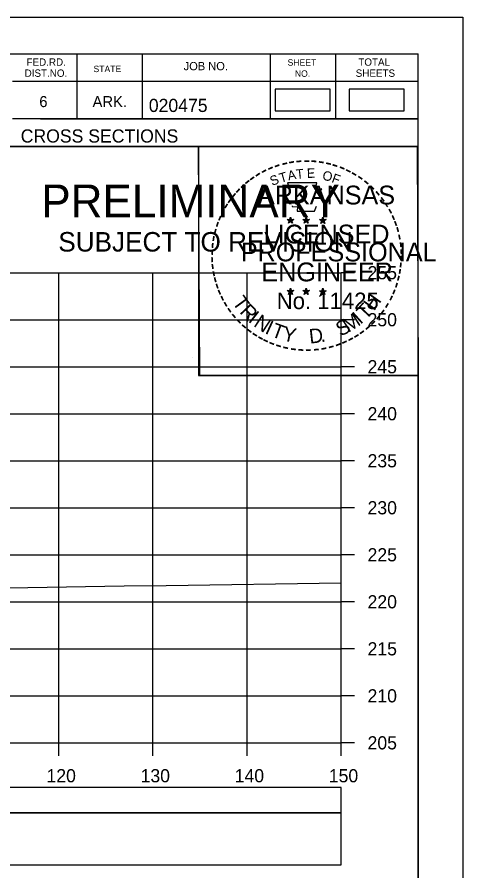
# Model space of a CAD drawing. Extents: x 1386544 to 1388153, y 379785 to 390999.
# Drawn here: x 1387475.2 to 1387522.6, y 389628.1 to 389718.9 of the extents above; entities that cross this region are included whole.
import ezdxf

# ---------------------------------------------------------------- set-up
doc = ezdxf.new("R2010")
doc.units = 0
for name, color, linetype in [('R_Axis', 7, 'Continuous'), ('R_Axis Annot', 7, 'Continuous'), ('R_Border', 7, 'Continuous'), ('R_Border PE', 7, 'Continuous'), ('R_Border Prem', 7, 'Continuous'), ('R_Exist Surface', 7, 'Continuous'), ('R_Grid', 7, 'Continuous'), ('R_No Plot', 7, 'Continuous'), ('S_SHOULDER', 7, 'Continuous')]:
    doc.layers.add(name, color=color, linetype=linetype)

msp = doc.modelspace()

# ---------------------------------------------------------------- linework, layer by layer
at = {"layer": 'R_Axis'}
for p, q in [((1387509.676, 389641.723), (1387509.676, 389691.723)), ((1387511.076, 389691.723), (1387509.676, 389691.723)), ((1387511.076, 389686.723), (1387509.676, 389686.723)), ((1387511.076, 389681.723), (1387509.676, 389681.723)), ((1387511.076, 389676.723), (1387509.676, 389676.723)), ((1387511.076, 389671.723), (1387509.676, 389671.723)), ((1387511.076, 389666.723), (1387509.676, 389666.723)), ((1387511.076, 389661.723), (1387509.676, 389661.723)), ((1387511.076, 389656.723), (1387509.676, 389656.723)), ((1387511.076, 389651.723), (1387509.676, 389651.723)), ((1387511.076, 389646.723), (1387509.676, 389646.723)), ((1387209.676, 389641.723), (1387509.676, 389641.723)), ((1387479.676, 389640.323), (1387479.676, 389641.723)), ((1387489.676, 389640.323), (1387489.676, 389641.723)), ((1387499.676, 389640.323), (1387499.676, 389641.723)), ((1387509.676, 389640.323), (1387509.676, 389641.723)), ((1387511.076, 389641.723), (1387509.676, 389641.723))]:
    msp.add_line(p, q, dxfattribs=at)
at = {"layer": 'R_Axis Annot'}
for points in [[(1387438.697, 389634.279), (1387509.676, 389634.279), (1387509.676, 389636.988), (1387438.697, 389636.988)], [(1387438.697, 389628.752), (1387509.676, 389628.752), (1387509.676, 389634.279), (1387438.697, 389634.279)]]:
    msp.add_lwpolyline(points, close=True, dxfattribs=at)
at = {"layer": 'R_Border'}
for p, q in [((1387201.676, 389715.017), (1387517.856, 389715.017)), ((1387481.596, 389715.017), (1387481.596, 389708.077)), ((1387488.536, 389715.017), (1387488.536, 389708.077)), ((1387502.116, 389715.017), (1387502.116, 389708.077)), ((1387509.056, 389715.017), (1387509.056, 389708.077)), ((1387517.856, 389509.557), (1387517.856, 389715.017)), ((1387517.856, 389712.077), (1387474.756, 389712.077)), ((1387517.856, 389712.097), (1387517.856, 389712.097)), ((1387517.856, 389708.077), (1387474.756, 389708.077)), ((1387477.716, 389708.077), (1387517.856, 389708.077)), ((1387517.856, 389705.137), (1387455.216, 389705.137))]:
    msp.add_line(p, q, dxfattribs=at)
at = {"layer": 'R_Border PE'}
for p, q in [((1387503.941, 389697.392), (1387504.29, 389697.281)), ((1387503.941, 389697.392), (1387504.194, 389697.347)), ((1387503.941, 389697.392), (1387504.178, 389697.27)), ((1387504.074, 389696.984), (1387504.29, 389697.281)), ((1387504.074, 389696.984), (1387504.2, 389697.228)), ((1387504.074, 389696.984), (1387504.288, 389697.201)), ((1387504.29, 389697.646), (1387504.249, 389697.394)), ((1387504.503, 389696.984), (1387504.288, 389697.198)), ((1387504.29, 389697.281), (1387504.29, 389697.646)), ((1387504.29, 389697.646), (1387504.339, 389697.396)), ((1387504.637, 389697.392), (1387504.29, 389697.281)), ((1387504.503, 389696.984), (1387504.29, 389697.281)), ((1387504.637, 389697.392), (1387504.351, 389697.343)), ((1387504.503, 389696.984), (1387504.366, 389697.275)), ((1387504.637, 389697.392), (1387504.433, 389697.29)), ((1387505.611, 389697.392), (1387505.96, 389697.281)), ((1387505.611, 389697.392), (1387505.864, 389697.347)), ((1387505.611, 389697.392), (1387505.848, 389697.27)), ((1387505.744, 389696.984), (1387505.96, 389697.281)), ((1387505.744, 389696.984), (1387505.87, 389697.228)), ((1387505.744, 389696.984), (1387505.958, 389697.201)), ((1387505.96, 389697.646), (1387505.919, 389697.394)), ((1387506.173, 389696.984), (1387505.958, 389697.198)), ((1387505.96, 389697.281), (1387505.96, 389697.646)), ((1387505.96, 389697.646), (1387506.009, 389697.396)), ((1387506.307, 389697.392), (1387505.96, 389697.281)), ((1387506.173, 389696.984), (1387505.96, 389697.281)), ((1387506.307, 389697.392), (1387506.021, 389697.343)), ((1387506.173, 389696.984), (1387506.036, 389697.275)), ((1387506.307, 389697.392), (1387506.103, 389697.29)), ((1387507.375, 389697.38), (1387507.724, 389697.269)), ((1387507.375, 389697.38), (1387507.628, 389697.335)), ((1387507.375, 389697.38), (1387507.612, 389697.258)), ((1387507.508, 389696.972), (1387507.724, 389697.269)), ((1387507.508, 389696.972), (1387507.634, 389697.216)), ((1387507.508, 389696.972), (1387507.722, 389697.189)), ((1387507.724, 389697.634), (1387507.683, 389697.382)), ((1387507.937, 389696.972), (1387507.722, 389697.186)), ((1387507.724, 389697.269), (1387507.724, 389697.634)), ((1387507.724, 389697.634), (1387507.773, 389697.384)), ((1387508.071, 389697.38), (1387507.724, 389697.269)), ((1387507.937, 389696.972), (1387507.724, 389697.269)), ((1387508.071, 389697.38), (1387507.785, 389697.331)), ((1387507.937, 389696.972), (1387507.8, 389697.263)), ((1387508.071, 389697.38), (1387507.867, 389697.278)), ((1387503.937, 389689.819), (1387504.286, 389689.708)), ((1387503.937, 389689.819), (1387504.19, 389689.774)), ((1387503.937, 389689.819), (1387504.174, 389689.697)), ((1387504.07, 389689.411), (1387504.286, 389689.708)), ((1387504.07, 389689.411), (1387504.196, 389689.655)), ((1387504.07, 389689.411), (1387504.284, 389689.628)), ((1387504.286, 389690.073), (1387504.245, 389689.821)), ((1387504.499, 389689.411), (1387504.284, 389689.625)), ((1387504.286, 389689.708), (1387504.286, 389690.073)), ((1387504.286, 389690.073), (1387504.335, 389689.823)), ((1387504.633, 389689.819), (1387504.286, 389689.708)), ((1387504.499, 389689.411), (1387504.286, 389689.708)), ((1387504.633, 389689.819), (1387504.347, 389689.77)), ((1387504.499, 389689.411), (1387504.362, 389689.702)), ((1387504.633, 389689.819), (1387504.429, 389689.717)), ((1387505.606, 389689.819), (1387505.955, 389689.708)), ((1387505.606, 389689.819), (1387505.859, 389689.774)), ((1387505.606, 389689.819), (1387505.843, 389689.697)), ((1387505.739, 389689.411), (1387505.955, 389689.708)), ((1387505.739, 389689.411), (1387505.865, 389689.655)), ((1387505.739, 389689.411), (1387505.953, 389689.628)), ((1387505.955, 389690.073), (1387505.914, 389689.821)), ((1387506.168, 389689.411), (1387505.953, 389689.625)), ((1387505.955, 389689.708), (1387505.955, 389690.073)), ((1387505.955, 389690.073), (1387506.004, 389689.823)), ((1387506.302, 389689.819), (1387505.955, 389689.708)), ((1387506.168, 389689.411), (1387505.955, 389689.708)), ((1387506.302, 389689.819), (1387506.016, 389689.77)), ((1387506.168, 389689.411), (1387506.031, 389689.702)), ((1387506.302, 389689.819), (1387506.098, 389689.717)), ((1387507.373, 389689.809), (1387507.722, 389689.698)), ((1387507.373, 389689.809), (1387507.626, 389689.764)), ((1387507.373, 389689.809), (1387507.61, 389689.687)), ((1387507.506, 389689.401), (1387507.722, 389689.698)), ((1387507.506, 389689.401), (1387507.632, 389689.645)), ((1387507.506, 389689.401), (1387507.72, 389689.618)), ((1387507.722, 389690.063), (1387507.681, 389689.811)), ((1387507.935, 389689.401), (1387507.72, 389689.615)), ((1387507.722, 389689.698), (1387507.722, 389690.063)), ((1387507.722, 389690.063), (1387507.771, 389689.813)), ((1387508.069, 389689.809), (1387507.722, 389689.698)), ((1387507.935, 389689.401), (1387507.722, 389689.698)), ((1387508.069, 389689.809), (1387507.783, 389689.76)), ((1387507.935, 389689.401), (1387507.798, 389689.692)), ((1387508.069, 389689.809), (1387507.865, 389689.707))]:
    msp.add_line(p, q, dxfattribs=at)
for points in [[(1387503.982, 389701.27), (1387504.251, 389700.443)], [(1387507.493, 389700.348), (1387507.635, 389700.632), (1387506.95, 389700.608), (1387507.098, 389701.27), (1387503.982, 389701.27)], [(1387504.474, 389698.847), (1387504.474, 389698.76), (1387505.037, 389698.741), (1387504.983, 389698.268), (1387506.853, 389698.268), (1387507.054, 389698.804)], [(1387504.29, 389697.646), (1387504.503, 389696.984), (1387503.941, 389697.392), (1387504.637, 389697.392), (1387504.074, 389696.984), (1387504.29, 389697.646)], [(1387505.96, 389697.646), (1387506.173, 389696.984), (1387505.611, 389697.392), (1387506.307, 389697.392), (1387505.744, 389696.984), (1387505.96, 389697.646)], [(1387507.724, 389697.634), (1387507.937, 389696.972), (1387507.375, 389697.38), (1387508.071, 389697.38), (1387507.508, 389696.972), (1387507.724, 389697.634)], [(1387504.286, 389690.073), (1387504.499, 389689.411), (1387503.937, 389689.819), (1387504.633, 389689.819), (1387504.07, 389689.411), (1387504.286, 389690.073)], [(1387505.955, 389690.073), (1387506.168, 389689.411), (1387505.606, 389689.819), (1387506.302, 389689.819), (1387505.739, 389689.411), (1387505.955, 389690.073)], [(1387507.722, 389690.063), (1387507.935, 389689.401), (1387507.373, 389689.809), (1387508.069, 389689.809), (1387507.506, 389689.401), (1387507.722, 389690.063)]]:
    msp.add_lwpolyline(points, dxfattribs=at)
for centre, radius in [((1387504.289, 389697.28), 0.172), ((1387504.289, 389697.28), 0.145), ((1387504.289, 389697.28), 0.116), ((1387504.289, 389697.28), 0.0991), ((1387504.289, 389697.28), 0.0747), ((1387504.289, 389697.28), 0.0495), ((1387504.289, 389697.28), 0.0296), ((1387505.959, 389697.28), 0.172), ((1387505.959, 389697.28), 0.145), ((1387505.959, 389697.28), 0.116), ((1387505.959, 389697.28), 0.0991), ((1387505.959, 389697.28), 0.0747), ((1387505.959, 389697.28), 0.0495), ((1387505.959, 389697.28), 0.0296), ((1387507.723, 389697.268), 0.172), ((1387507.723, 389697.268), 0.145), ((1387507.723, 389697.268), 0.116), ((1387507.723, 389697.268), 0.0991), ((1387507.723, 389697.268), 0.0747), ((1387507.723, 389697.268), 0.0495), ((1387507.723, 389697.268), 0.0296), ((1387504.285, 389689.707), 0.172), ((1387504.285, 389689.707), 0.145), ((1387504.285, 389689.707), 0.116), ((1387504.285, 389689.707), 0.0991), ((1387504.285, 389689.707), 0.0747), ((1387504.285, 389689.707), 0.0495), ((1387504.285, 389689.707), 0.0296), ((1387505.954, 389689.707), 0.172), ((1387505.954, 389689.707), 0.145), ((1387505.954, 389689.707), 0.116), ((1387505.954, 389689.707), 0.0991), ((1387505.954, 389689.707), 0.0747), ((1387505.954, 389689.707), 0.0495), ((1387505.954, 389689.707), 0.0296), ((1387507.721, 389689.697), 0.172), ((1387507.721, 389689.697), 0.145), ((1387507.721, 389689.697), 0.116), ((1387507.721, 389689.697), 0.0991), ((1387507.721, 389689.697), 0.0747), ((1387507.721, 389689.697), 0.0495), ((1387507.721, 389689.697), 0.0296)]:
    msp.add_circle(centre, radius, dxfattribs=at)
at = {"layer": 'R_Exist Surface'}
msp.add_lwpolyline([(1387209.676, 389655.861), (1387214.678, 389655.888), (1387219.166, 389655.957), (1387237.542, 389656.059), (1387242.612, 389656.141), (1387248.797, 389656.208), (1387262.733, 389656.368), (1387273.813, 389656.485), (1387281.634, 389656.574), (1387297.313, 389656.692), (1387306.167, 389656.702), (1387328.441, 389656.727), (1387356.889, 389657.011), (1387379.375, 389657.151), (1387405.721, 389657.387), (1387433.772, 389657.631), (1387476.379, 389658.253), (1387486.619, 389658.402), (1387491.09, 389658.469), (1387509.676, 389658.748)], dxfattribs=at)
at = {"layer": 'R_Grid'}
for p, q in [((1387209.676, 389691.723), (1387509.676, 389691.723)), ((1387479.676, 389641.723), (1387479.676, 389691.723)), ((1387489.676, 389641.723), (1387489.676, 389691.723)), ((1387499.676, 389641.723), (1387499.676, 389691.723)), ((1387509.676, 389641.723), (1387509.676, 389691.723)), ((1387209.676, 389686.723), (1387509.676, 389686.723)), ((1387209.676, 389681.723), (1387509.676, 389681.723)), ((1387209.676, 389676.723), (1387509.676, 389676.723)), ((1387209.676, 389671.723), (1387509.676, 389671.723)), ((1387209.676, 389666.723), (1387509.676, 389666.723)), ((1387209.676, 389661.723), (1387509.676, 389661.723)), ((1387209.676, 389656.723), (1387509.676, 389656.723)), ((1387209.676, 389651.723), (1387509.676, 389651.723)), ((1387209.676, 389646.723), (1387509.676, 389646.723)), ((1387209.676, 389641.723), (1387509.676, 389641.723))]:
    msp.add_line(p, q, dxfattribs=at)
at = {"layer": 'R_No Plot'}
for p, q in [((1387189.275, 389718.911), (1387522.609, 389718.911)), ((1387493.89, 389682.681), (1387493.89, 389682.681))]:
    msp.add_line(p, q, dxfattribs=at)
for points in [[(1387189.269, 389718.911), (1387522.609, 389718.911), (1387522.609, 389505.574), (1387189.269, 389505.574)], [(1387435.596, 389715.017), (1387455.216, 389715.017), (1387455.216, 389705.137), (1387471.328, 389705.137), (1387494.528, 389705.137), (1387494.528, 389680.804), (1387517.856, 389680.804), (1387517.856, 389509.557), (1387201.676, 389509.557), (1387201.676, 389715.017)], [(1387494.528, 389705.137), (1387517.735, 389705.137), (1387517.856, 389680.804), (1387494.648, 389680.804)]]:
    msp.add_lwpolyline(points, close=True, dxfattribs=at)
at = {"layer": 'S_SHOULDER'}
for points in [[(1387502.669, 389708.922), (1387508.503, 389708.922), (1387508.503, 389711.232), (1387502.669, 389711.232)], [(1387510.539, 389708.922), (1387516.373, 389708.922), (1387516.373, 389711.232), (1387510.539, 389711.232)]]:
    msp.add_lwpolyline(points, close=True, dxfattribs=at)

# ---------------------------------------------------------------- texts
at = {"layer": 'R_Axis Annot'}
for s, p in [('255', (1387512.476, 389691.023)), ('250', (1387512.476, 389686.023)), ('245', (1387512.476, 389681.023)), ('240', (1387512.476, 389676.023)), ('235', (1387512.476, 389671.023)), ('230', (1387512.476, 389666.023)), ('225', (1387512.476, 389661.023)), ('220', (1387512.476, 389656.023)), ('215', (1387512.476, 389651.023)), ('210', (1387512.476, 389646.023)), ('205', (1387512.476, 389641.023)), ('120', (1387478.359, 389637.523)), ('130', (1387488.359, 389637.523)), ('140', (1387498.359, 389637.523)), ('150', (1387508.359, 389637.523))]:
    msp.add_text(s, height=1.4, dxfattribs=at).set_placement(p)
at = {"layer": 'R_Border'}
for s, height, p in [('FED.RD.', 0.7819, (1387476.236, 389713.737)), ('JOB NO.', 0.8792, (1387492.936, 389713.257)), ('SHEET', 0.684, (1387503.976, 389713.737)), ('TOTAL', 0.7819, (1387511.496, 389713.737)), ('DIST.NO.', 0.7819, (1387476.036, 389712.557)), ('STATE', 0.684, (1387483.356, 389713.057)), ('NO.', 0.684, (1387504.756, 389712.557)), ('SHEETS', 0.7819, (1387511.216, 389712.557)), ('6', 1.172, (1387477.596, 389709.337)), ('ARK.', 1.1723, (1387483.256, 389709.337)), ('020475', 1.4, (1387489.232, 389708.816)), ('CROSS SECTIONS', 1.4, (1387475.62, 389705.567))]:
    msp.add_text(s, height=height, rotation=360, dxfattribs=at).set_placement(p)
at = {"layer": 'R_Border PE'}
for s, height, rotation, p in [('-', 1.6, 19.17608, (1387502.73, 389702.397)), ('-', 1.6, 13.63015, (1387503.48, 389702.638)), ('-', 1.6, 10.21935, (1387504.158, 389702.8)), ('-', 1.6, 5.89682, (1387504.887, 389702.91)), ('-', 1.6, 0.18623, (1387505.659, 389702.982)), ('-', 1.6, 357.74304, (1387506.382, 389702.969)), ('-', 1.6, 352.16172, (1387507.126, 389702.913)), ('-', 1.6, 347.20489, (1387507.845, 389702.799)), ('-', 1.6, 342.3362, (1387508.48, 389702.644)), ('-', 1.6, 34.06357, (1387500.866, 389701.441)), ('-', 1.6, 28.79182, (1387501.463, 389701.811)), ('-', 1.6, 24.30721, (1387502.096, 389702.128)), ('T', 1, 16.4036, (1387503.251, 389701.279)), ('A', 1, 11.21318, (1387504.077, 389701.53)), ('T', 1, 6.02276, (1387504.926, 389701.696)), ('E', 1, 0.83234, (1387506.031, 389701.806)), ('O', 1, 350.4515, (1387507.635, 389701.596)), ('F', 1, 340.07066, (1387508.589, 389701.368)), ('-', 1.6, 337.85509, (1387509.215, 389702.421)), ('-', 1.6, 334.12109, (1387509.846, 389702.15)), ('-', 1.6, 329.64089, (1387510.425, 389701.867)), ('-', 1.6, 38.95066, (1387499.812, 389700.668)), ('-', 1.6, 36.23174, (1387500.288, 389701.046)), ('S', 1, 21.59401, (1387502.337, 389700.948)), ('-', 1.6, 325.86266, (1387511.068, 389701.506)), ('-', 1.6, 320.52971, (1387511.678, 389701.08)), ('-', 1.6, 48.42305, (1387498.931, 389699.773)), ('-', 1.6, 42.96224, (1387499.379, 389700.251)), ('ARKANSAS', 2, 360, (1387500.835, 389698.982)), ('-', 1.6, 315.57859, (1387512.277, 389700.592)), ('-', 1.6, 54.23247, (1387498.115, 389698.72)), ('-', 1.6, 50.61417, (1387498.528, 389699.287)), ('-', 1.6, 309.87973, (1387512.846, 389700.042)), ('-', 1.6, 306.65218, (1387513.371, 389699.44)), ('-', 1.6, 58.07063, (1387497.79, 389698.193)), ('-', 1.4, 303.67529, (1387513.857, 389698.872)), ('-', 1.6, 67.77427, (1387497.218, 389696.968)), ('-', 1.6, 62.87135, (1387497.477, 389697.579)), ('-', 1.6, 299.66835, (1387514.176, 389698.265)), ('-', 1.6, 294.66279, (1387514.5, 389697.653)), ('-', 1.6, 72.39447, (1387496.999, 389696.338)), ('LICENSED', 2, 360, (1387501.432, 389694.833)), ('DWB', 0.01, 360, (1387504.277, 389697.276)), ('DWB', 0.01, 360, (1387505.947, 389697.276)), ('DWB', 0.01, 360, (1387507.711, 389697.265)), ('-', 1.6, 290.57283, (1387514.757, 389697.076)), ('-', 1.6, 75.46096, (1387496.802, 389695.624)), ('-', 1.6, 285.12326, (1387514.991, 389696.496)), ('-', 1.6, 81.20126, (1387496.67, 389694.911)), ('-', 1.6, 280.54934, (1387515.191, 389695.754)), ('-', 1.6, 89.06224, (1387496.569, 389693.519)), ('-', 1.6, 85.18634, (1387496.594, 389694.22)), ('PROFESSIONAL', 2, 360, (1387499.009, 389692.929)), ('-', 1.6, 276.59616, (1387515.353, 389694.986)), ('-', 1.6, 274.33011, (1387515.413, 389694.264)), ('-', 1.6, 94.19588, (1387496.604, 389692.794)), ('-', 1.6, 269.94067, (1387515.447, 389693.632)), ('-', 1.6, 98.94793, (1387496.676, 389692.127)), ('ENGINEER', 2, 360, (1387501.196, 389690.804)), ('-', 1.6, 263.5172, (1387515.428, 389692.966)), ('-', 1.6, 101.71495, (1387496.811, 389691.394)), ('-', 1.6, 255.7626, (1387515.247, 389691.634)), ('-', 1.6, 260.99529, (1387515.357, 389692.312)), ('-', 1.6, 105.45785, (1387496.973, 389690.799)), ('-', 1.6, 109.08742, (1387497.188, 389690.168)), ('-', 1.6, 252.86809, (1387515.066, 389690.914)), ('-', 1.6, 114.06432, (1387497.442, 389689.572)), ('No. 11425', 1.757, 360, (1387502.823, 389687.853)), ('DWB', 0.01, 360, (1387504.273, 389689.703)), ('DWB', 0.01, 360, (1387505.942, 389689.703)), ('DWB', 0.01, 360, (1387507.709, 389689.693)), ('H', 1.54, 54.60883, (1387513.166, 389687.581)), ('-', 1.6, 247.88866, (1387514.843, 389690.241)), ('-', 1.6, 115.72885, (1387497.747, 389688.954)), ('-', 1.6, 120.44712, (1387498.104, 389688.368)), ('T', 1.54, 306.04056, (1387498.046, 389688.546)), ('-', 1.6, 244.61971, (1387514.581, 389689.612)), ('-', 1.6, 125.89344, (1387498.507, 389687.807)), ('R', 1.54, 314.00497, (1387498.808, 389687.498)), ('T', 1.54, 46.64442, (1387512.276, 389686.639)), ('-', 1.6, 233.84524, (1387513.785, 389688.207)), ('-', 1.6, 239.07125, (1387514.187, 389688.86)), ('-', 1.6, 130.71812, (1387498.969, 389687.255)), ('I', 1.54, 321.96938, (1387499.709, 389686.566)), ('N', 1.54, 326.50021, (1387500.276, 389686.095)), ('M', 1.54, 32.65632, (1387510.43, 389685.314)), ('I', 1.54, 42.11359, (1387511.715, 389686.161)), ('-', 1.6, 231.25377, (1387513.355, 389687.641)), ('-', 1.6, 134.22381, (1387499.486, 389686.71)), ('-', 1.6, 138.93382, (1387500.011, 389686.246)), ('I', 1.54, 335.36034, (1387501.484, 389685.309)), ('T', 1.54, 339.89117, (1387502.145, 389684.981)), ('Y', 1.54, 347.85558, (1387503.362, 389684.536)), ('S', 1.54, 26.9312, (1387509.592, 389684.908)), ('-', 1.6, 221.08509, (1387512.354, 389686.568)), ('-', 1.6, 225.76533, (1387512.876, 389687.077)), ('-', 1.6, 144.64634, (1387500.567, 389685.84)), ('-', 1.6, 148.08978, (1387501.128, 389685.469)), ('D', 1.54, 6.39691, (1387506.347, 389684.177)), ('-', 1.6, 212.24909, (1387511.271, 389685.709)), ('-', 1.6, 215.73633, (1387511.805, 389686.096)), ('-', 1.6, 151.57039, (1387501.707, 389685.144)), ('-', 1.6, 154.60019, (1387502.229, 389684.897)), ('-', 1.6, 158.56121, (1387502.853, 389684.643)), ('-', 1.6, 162.79826, (1387503.54, 389684.43)), ('.', 1.54, 13.76417, (1387507.539, 389684.305)), ('-', 1.6, 200.71842, (1387509.47, 389684.771)), ('-', 1.6, 204.25161, (1387510.089, 389685.044)), ('-', 1.6, 207.35684, (1387510.713, 389685.363)), ('-', 1.6, 167.55551, (1387504.255, 389684.266)), ('-', 1.6, 173.11546, (1387505.027, 389684.156)), ('-', 1.6, 176.51827, (1387505.775, 389684.103)), ('-', 1.6, 181.59176, (1387506.519, 389684.122)), ('-', 1.6, 185.81666, (1387507.328, 389684.198)), ('-', 1.6, 191.28576, (1387508.064, 389684.33)), ('-', 1.6, 195.47429, (1387508.793, 389684.529))]:
    msp.add_text(s, height=height, rotation=rotation, dxfattribs=at).set_placement(p)
at = {"layer": 'R_Border Prem'}
for s, height, p in [('PRELIMINARY', 3.5, (1387477.807, 389697.6)), ('DWB', 0.01, (1387478.554, 389699.449)), ('SUBJECT TO REVISION', 2.07511, (1387479.616, 389693.971))]:
    msp.add_text(s, height=height, rotation=360, dxfattribs=at).set_placement(p)

doc.saveas('drawing.dxf')
